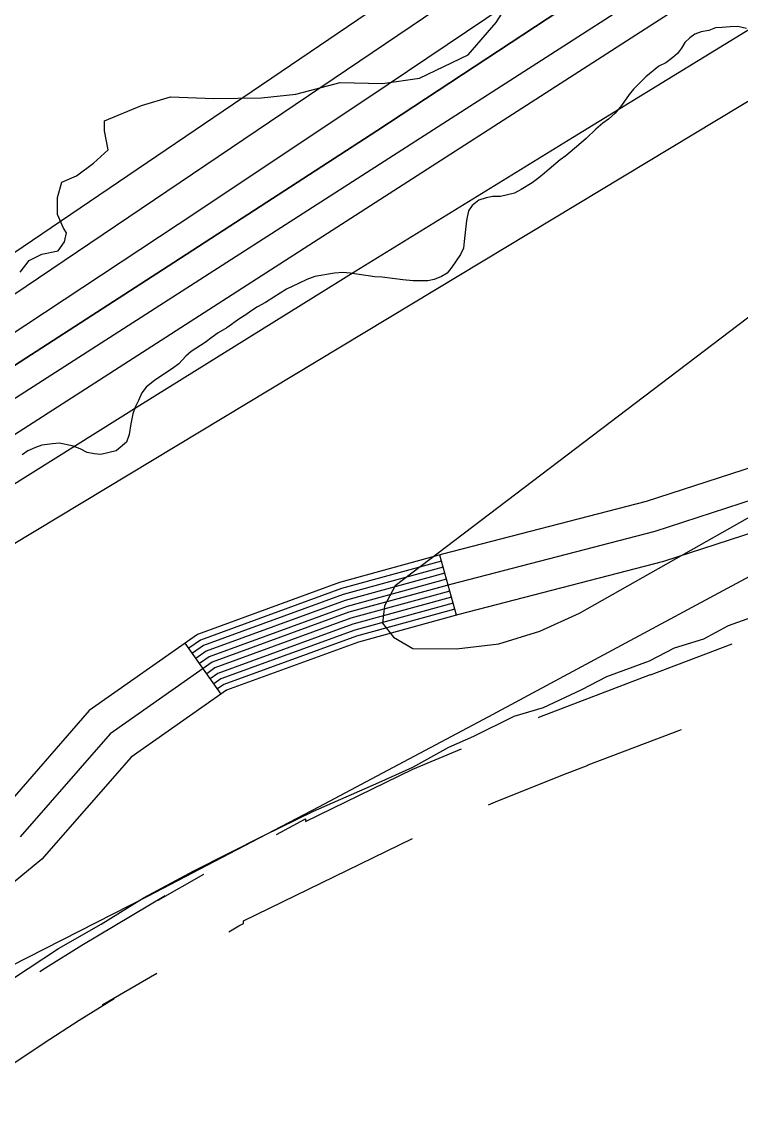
# Model space of a CAD drawing. Extents: x 3161665 to 3199565, y 885729 to 911164.
# Drawn here: x 3188569 to 3188915, y 908127 to 908659 of the extents above; entities that cross this region are included whole.
import ezdxf

# ---------------------------------------------------------------- set-up
doc = ezdxf.new("R2010")
doc.units = 0
for name, color, linetype in [('V-RIVR-EDGE', 7, 'Continuous'), ('V-ROAD-CNTR', 7, 'Continuous'), ('V-SITE-VEGE', 7, 'Continuous'), ('V-TOPO-DPTH', 7, 'Continuous'), ('V-TOPO-MAJR', 7, 'Continuous'), ('V-TOPO-MINR', 7, 'Continuous'), ('V-TOPO-WATR', 7, 'Continuous')]:
    doc.layers.add(name, color=color, linetype=linetype)

msp = doc.modelspace()

# ---------------------------------------------------------------- linework, layer by layer
at = {"layer": 'V-RIVR-EDGE'}
msp.add_lwpolyline([(3188567.9, 908538.21), (3188572.26, 908543.85), (3188578.35, 908546.88), (3188586.18, 908548.6), (3188589.23, 908552.94), (3188590.11, 908557.28), (3188588.81, 908559.46), (3188585.79, 908565.99), (3188585.81, 908574.24), (3188588, 908581.63), (3188594.96, 908584.65), (3188603.24, 908590.72), (3188610.21, 908597.22), (3188608.49, 908606.36), (3188608.5, 908611.14), (3188626.34, 908618.48), (3188640.26, 908622.79), (3188661.12, 908621.87), (3188684.16, 908622.25), (3188700.69, 908623.95), (3188722, 908629.55), (3188742.43, 908629.06), (3188760.26, 908631.63), (3188783.76, 908642.87), (3188797.27, 908658.48), (3188812.98, 908683.22)], dxfattribs=at)
at = {"layer": 'V-ROAD-CNTR'}
for p, q in [((3188778.02, 908373.09), (3188770.06, 908402.01)), ((3188664.64, 908335.05), (3188647.4, 908359.61))]:
    msp.add_line(p, q, dxfattribs=at)
for points in [[(3189487.45, 908591.89), (3189375.22, 908577.68), (3189311.6, 908566.63), (3189262.06, 908555.15), (3189218.72, 908542.69), (3189168.39, 908522.39), (3189128.98, 908497.57), (3189095.97, 908478.81), (3189057.12, 908467.58), (3188949.66, 908438.02), (3188873.65, 908413.34), (3188775.27, 908387.89), (3188726.29, 908374.42), (3188660.32, 908350.35), (3188611.21, 908315.87), (3188567.85, 908266.31)], [(3189489.27, 908577), (3189377.45, 908562.84), (3189314.58, 908551.92), (3189265.83, 908540.63), (3189223.61, 908528.49), (3189175.24, 908508.98), (3189136.68, 908484.7), (3189101.83, 908464.89), (3189061.19, 908453.15), (3188953.96, 908423.65), (3188877.85, 908398.94), (3188779.14, 908373.4), (3188730.85, 908360.11), (3188667.32, 908336.94), (3188621.31, 908304.64), (3188578.33, 908255.5), (3188540.47, 908224.39)], [(3189064.64, 908485.37), (3189053.05, 908482.02), (3188945.35, 908452.39), (3188869.45, 908427.75), (3188771.4, 908402.38), (3188721.72, 908388.72), (3188653.33, 908363.77), (3188601.11, 908327.11), (3188557.38, 908277.11), (3188522.44, 908248.41), (3188464.82, 908209.03), (3188410.6, 908168.75), (3188328.1, 908108.19), (3188286.29, 908084.05), (3188248.65, 908063.54), (3188196.89, 908036.06), (3188120.09, 908005.34), (3188055.82, 907978.99), (3187988.46, 907946.39)], [(3188770.85, 908399.12), (3188722.63, 908385.86), (3188654.73, 908361.08), (3188649.12, 908357.15)], [(3188771.65, 908396.23), (3188723.55, 908383), (3188656.13, 908358.4), (3188650.85, 908354.7)], [(3188772.44, 908393.34), (3188724.46, 908380.14), (3188657.53, 908355.72), (3188652.57, 908352.24)], [(3188773.24, 908390.45), (3188725.37, 908377.28), (3188658.92, 908353.04), (3188654.29, 908349.79)], [(3188774.04, 908387.55), (3188726.29, 908374.42), (3188660.32, 908350.35), (3188656.02, 908347.33)], [(3188774.83, 908384.66), (3188727.2, 908371.56), (3188661.72, 908347.67), (3188657.74, 908344.87)], [(3188775.63, 908381.77), (3188728.11, 908368.7), (3188663.12, 908344.99), (3188659.46, 908342.42)], [(3188776.42, 908378.87), (3188729.03, 908365.84), (3188664.52, 908342.31), (3188661.19, 908339.96)], [(3188777.22, 908375.98), (3188729.94, 908362.97), (3188665.92, 908339.62), (3188662.91, 908337.51)], [(3188817.57, 908323.74), (3188818.3, 908324.04), (3188871.59, 908344.52), (3188871.59, 908344.38), (3188910.86, 908359.22)], [(3188793.5, 908281.66), (3188796.91, 908283.09), (3188829.29, 908296.12), (3188841.59, 908300.85), (3188841.59, 908300.99), (3188886.57, 908317.97)], [(3188691.44, 908267.39), (3188705.41, 908274.98), (3188705.41, 908273.74), (3188757.07, 908298.9), (3188780.49, 908308.73)], [(3188668.36, 908220.59), (3188673.29, 908223.38), (3188675.41, 908224.53), (3188675.41, 908225.77), (3188756.94, 908265.47)], [(3188577.32, 908201.42), (3188580.15, 908203.25), (3188597.54, 908214.07), (3188637.69, 908238.1), (3188637.69, 908237.79), (3188634.38, 908235.85), (3188656.32, 908248.25)], [(3188560.14, 908154.05), (3188562.9, 908155.96), (3188579.46, 908167.09), (3188596.22, 908177.92), (3188613.16, 908188.46), (3188607.69, 908185.18), (3188607.69, 908185.49), (3188633.67, 908200.68)]]:
    msp.add_lwpolyline(points, dxfattribs=at)
at = {"layer": 'V-SITE-VEGE'}
for p, q in [((3188895.91, 908653.97), (3188892.94, 908652.9)), ((3188899.6, 908654.67), (3188895.91, 908653.97)), ((3188902.93, 908655.92), (3188899.6, 908654.67)), ((3188906.07, 908656.07), (3188902.93, 908655.92)), ((3188909.94, 908656.39), (3188906.07, 908656.07)), ((3188913.63, 908656.53), (3188909.94, 908656.39)), ((3188917.86, 908655.56), (3188913.63, 908656.53)), ((3188888.1, 908648.9), (3188886.42, 908646.16)), ((3188890.53, 908651.08), (3188888.1, 908648.9)), ((3188892.94, 908652.9), (3188890.53, 908651.08)), ((3188884.54, 908643.6), (3188882.31, 908641.59)), ((3188886.42, 908646.16), (3188884.54, 908643.6)), ((3188875.62, 908637.43), (3188869.3, 908632.35)), ((3188878.96, 908639.05), (3188875.62, 908637.43)), ((3188882.31, 908641.59), (3188878.96, 908639.05)), ((3188869.3, 908632.35), (3188866.5, 908629.61)), ((3188866.5, 908629.61), (3188863.33, 908626.33)), ((3188861.27, 908623.77), (3188857.53, 908618.47)), ((3188863.33, 908626.33), (3188861.27, 908623.77)), ((3188857.53, 908618.47), (3188854.54, 908614.82)), ((3188851.37, 908611.9), (3188848.58, 908610.09)), ((3188854.54, 908614.82), (3188851.37, 908611.9)), ((3188845.23, 908607.18), (3188840.57, 908602.63)), ((3188848.58, 908610.09), (3188845.23, 908607.18)), ((3188840.57, 908602.63), (3188837.03, 908599.53)), ((3188837.03, 908599.53), (3188830.71, 908594.26)), ((3188828.1, 908592.45), (3188822.71, 908587.9)), ((3188830.71, 908594.26), (3188828.1, 908592.45)), ((3188820.47, 908585.9), (3188817.68, 908583.72)), ((3188822.71, 908587.9), (3188820.47, 908585.9)), ((3188814.52, 908581.36), (3188809.32, 908578.1)), ((3188817.68, 908583.72), (3188814.52, 908581.36)), ((3188792.32, 908574.06), (3188788.81, 908572.99)), ((3188795.64, 908574.76), (3188792.32, 908574.06)), ((3188799.33, 908574.71), (3188795.64, 908574.76)), ((3188805.98, 908576.3), (3188799.33, 908574.71)), ((3188809.32, 908578.1), (3188805.98, 908576.3)), ((3188785.64, 908570.45), (3188783.95, 908567.88)), ((3188788.81, 908572.99), (3188785.64, 908570.45)), ((3188782.98, 908563.1), (3188781.75, 908552.98)), ((3188783.95, 908567.88), (3188782.98, 908563.1)), ((3188781.75, 908552.98), (3188781.53, 908549.85)), ((3188781.53, 908549.85), (3188780.02, 908546.73)), ((3188780.02, 908546.73), (3188775.9, 908540.7)), ((3188719.28, 908537.84), (3188709.85, 908536.11)), ((3188723.33, 908538.17), (3188719.28, 908537.84)), ((3188726.83, 908537.76), (3188723.33, 908538.17)), ((3188738.79, 908535.96), (3188726.83, 908537.76)), ((3188770.87, 908536.15), (3188767.35, 908534.71)), ((3188773.65, 908537.77), (3188770.87, 908536.15)), ((3188775.9, 908540.7), (3188773.65, 908537.77)), ((3188701.89, 908532.88), (3188696.15, 908530)), ((3188705.97, 908534.68), (3188701.89, 908532.88)), ((3188709.85, 908536.11), (3188705.97, 908534.68)), ((3188742.29, 908535.92), (3188738.79, 908535.96)), ((3188752.23, 908534.52), (3188742.29, 908535.92)), ((3188757.21, 908534.09), (3188752.23, 908534.52)), ((3188764.21, 908534.01), (3188757.21, 908534.09)), ((3188767.35, 908534.71), (3188764.21, 908534.01)), ((3188690.02, 908526.2), (3188686.12, 908523.66)), ((3188696.15, 908530), (3188690.02, 908526.2)), ((3188682.22, 908521.5), (3188679.07, 908519.5)), ((3188686.12, 908523.66), (3188682.22, 908521.5)), ((3188673.68, 908515.88), (3188667.36, 908511.53)), ((3188676.65, 908517.69), (3188673.68, 908515.88)), ((3188679.07, 908519.5), (3188676.65, 908517.69)), ((3188667.36, 908511.53), (3188663.28, 908508.99)), ((3188656.96, 908504.46), (3188650.27, 908500.11)), ((3188660.31, 908507), (3188656.96, 908504.46)), ((3188663.28, 908508.99), (3188660.31, 908507)), ((3188650.27, 908500.11), (3188647.67, 908497.74)), ((3188644.31, 908494.1), (3188641.33, 908491.92)), ((3188647.67, 908497.74), (3188644.31, 908494.1)), ((3188641.33, 908491.92), (3188632.79, 908486.3)), ((3188632.79, 908486.3), (3188628.51, 908482.85)), ((3188626.45, 908480.11), (3188624.93, 908476.44)), ((3188628.51, 908482.85), (3188626.45, 908480.11)), ((3188623.24, 908473.32), (3188622.09, 908470.02)), ((3188624.93, 908476.44), (3188623.24, 908473.32)), ((3188622.09, 908470.02), (3188621.12, 908465.24)), ((3188621.12, 908465.24), (3188620.32, 908460.09)), ((3188619.17, 908456.41), (3188614.15, 908452.23)), ((3188620.32, 908460.09), (3188619.17, 908456.41)), ((3188571.56, 908452.17), (3188568.78, 908450.36)), ((3188575.27, 908453.78), (3188571.56, 908452.17)), ((3188578.23, 908454.86), (3188575.27, 908453.78)), ((3188583.4, 908455.53), (3188578.23, 908454.86)), ((3188586.72, 908455.86), (3188583.4, 908455.53)), ((3188592.98, 908454.69), (3188586.72, 908455.86)), ((3188596.83, 908453.17), (3188592.98, 908454.69)), ((3188600.13, 908451.47), (3188596.83, 908453.17)), ((3188603.44, 908450.69), (3188600.13, 908451.47)), ((3188610.82, 908451.35), (3188606.75, 908450.47)), ((3188614.15, 908452.23), (3188610.82, 908451.35)), ((3188606.75, 908450.47), (3188603.44, 908450.69)), ((3188909.2, 908368.01), (3188929.84, 908375.43)), ((3188897.23, 908361.61), (3188909.2, 908368.01)), ((3188883.12, 908357.39), (3188897.23, 908361.61)), ((3188871.15, 908350.99), (3188883.12, 908357.39)), ((3188850.52, 908343.58), (3188871.15, 908350.99)), ((3188838.55, 908337.18), (3188850.52, 908343.58)), ((3188820.07, 908328.66), (3188838.55, 908337.18)), ((3188786.38, 908314.85), (3188805.95, 908324.44)), ((3188805.95, 908324.44), (3188820.07, 908328.66)), ((3188774.42, 908309.53), (3188786.38, 908314.85)), ((3188757.02, 908299.92), (3188774.42, 908309.53)), ((3188740.71, 908292.47), (3188757.02, 908299.92)), ((3188709.19, 908278.65), (3188740.71, 908292.47)), ((3188685.26, 908266.93), (3188709.19, 908278.65)), ((3188651.55, 908249.87), (3188685.26, 908266.93)), ((3188627.62, 908237.07), (3188651.55, 908249.87)), ((3188606.94, 908224.23), (3188627.62, 908237.07)), ((3188586.27, 908212.49), (3188606.94, 908224.23)), ((3188556.87, 908193.23), (3188586.27, 908212.49))]:
    msp.add_line(p, q, dxfattribs=at)
at = {"layer": 'V-TOPO-DPTH'}
for points in [[(3189839.97, 909317.74), (3189907.85, 909317.76), (3189168.84, 908891.84), (3189153.54, 908881.74), (3189138.26, 908871.61), (3189123, 908861.44), (3189107.75, 908851.26), (3188939.28, 908738.46), (3188839.6, 908672.18), (3188739.63, 908606.33), (3188639.25, 908541.13), (3188538.59, 908476.34), (3188240.71, 908285.99), (3188213.87, 908268.79), (3188187.07, 908251.56), (3188160.31, 908234.26), (3188133.57, 908216.91), (3187311.4, 907607.73)], [(3187358.84, 907677.1), (3188099.93, 908225.08), (3188137.11, 908248.75), (3188174.29, 908272.39), (3188211.51, 908295.98), (3188248.74, 908319.55), (3188274.03, 908335.53), (3188323.77, 908367.29), (3188373.31, 908399.35), (3188422.57, 908431.86), (3188471.62, 908464.67), (3189058.96, 908861.36), (3189089.02, 908881.65), (3189119.08, 908901.92), (3189149.16, 908922.17), (3189179.24, 908942.41), (3189305.47, 909027.28), (3189839.97, 909317.74), (3188014.65, 909322.79)], [(3187358.84, 907677.1), (3188099.93, 908225.08), (3188137.11, 908248.75), (3188174.29, 908272.39), (3188211.51, 908295.98), (3188248.74, 908319.55), (3188274.03, 908335.53), (3188323.77, 908367.29), (3188373.31, 908399.35), (3188422.57, 908431.86), (3188471.62, 908464.67), (3189058.96, 908861.36), (3189089.02, 908881.65), (3189119.08, 908901.92), (3189149.16, 908922.17), (3189179.24, 908942.41), (3189305.47, 909027.28), (3189839.97, 909317.74)]]:
    msp.add_lwpolyline(points, dxfattribs=at)
at = {"layer": 'V-TOPO-MAJR'}
msp.add_lwpolyline([(3187297.24, 907549.15), (3188101.28, 908138.9), (3188111.78, 908146.82), (3188122.57, 908154.37), (3188195.72, 908202.78), (3188203.3, 908207.76), (3188210.89, 908212.71), (3188218.52, 908217.61), (3188226.16, 908222.49), (3188417.92, 908343.91), (3188521.6, 908409.24), (3188625.48, 908474.27), (3188729.63, 908538.85), (3188833.97, 908603.12), (3189122.65, 908780.07)], dxfattribs=at)
at = {"layer": 'V-TOPO-MINR'}
for points in [[(3187311.4, 907607.73), (3188133.57, 908216.91), (3188160.31, 908234.26), (3188187.07, 908251.56), (3188213.87, 908268.79), (3188240.71, 908285.99), (3188538.59, 908476.34), (3188639.25, 908541.13), (3188739.63, 908606.33), (3188839.6, 908672.18), (3188939.28, 908738.46), (3189107.75, 908851.26), (3189123, 908861.44), (3189138.26, 908871.61), (3189153.54, 908881.74), (3189168.84, 908891.84), (3189907.85, 909317.76)], [(3187416.49, 907694.23), (3188115.88, 908221.15), (3188148.1, 908241.86), (3188180.34, 908262.53), (3188212.61, 908283.15), (3188244.91, 908303.73), (3188366.49, 908381.05), (3188459.36, 908440.61), (3188551.92, 908500.65), (3188644.02, 908561.4), (3188735.81, 908622.62), (3189083.34, 908856.34), (3189106, 908871.56), (3189128.67, 908886.76), (3189151.37, 908901.93), (3189174.07, 908917.08), (3189871.82, 909317.84)], [(3187923.15, 908136.69), (3188167.4, 908280.03), (3188168.21, 908280.51), (3188170.61, 908281.98), (3188185.74, 908291.48), (3188194.06, 908296.77), (3188202.36, 908302.13), (3188210.59, 908307.56), (3188218.79, 908313.06), (3189034.62, 908866.34), (3189072.05, 908891.72), (3189109.48, 908917.09), (3189146.92, 908942.45), (3189184.37, 908967.81), (3189797.72, 909318.02)], [(3187306.59, 907587.71), (3188152.79, 908212.43), (3188173.59, 908226.03), (3188194.41, 908239.59), (3188215.28, 908253.08), (3188236.17, 908266.52), (3188832.1, 908648.78), (3188885.03, 908682.93), (3188937.84, 908717.26), (3188990.46, 908751.86), (3189042.97, 908786.66), (3189132.2, 908846.12), (3189140.01, 908851.3), (3189147.84, 908856.47), (3189155.68, 908861.61), (3189163.53, 908866.73), (3189212.69, 908898.67), (3189242.93, 908915.79), (3189274.2, 908930.32), (3189306.99, 908940.96), (3189328.54, 908946.08)], [(3187301.87, 907568.19), (3188173.37, 908207.74), (3188187.82, 908217.25), (3188202.29, 908226.73), (3188216.8, 908236.16), (3188231.33, 908245.55), (3189143.08, 908831.97)], [(3187292.69, 907530.59), (3188204.27, 908187.22), (3188206.07, 908188.87), (3188207.86, 908190.53), (3188210.68, 908192.85), (3188211.68, 908193.55), (3188218.13, 908197.82), (3188220.16, 908199.14), (3188220.84, 908199.57), (3188235.96, 908209.04), (3188244.22, 908214.19), (3188252.49, 908219.31), (3188260.8, 908224.38), (3188269.12, 908229.42), (3189164.09, 908768.84)], [(3189207.67, 908736.07), (3188748.47, 908387.18), (3188743.39, 908377.57), (3188742.44, 908369.13), (3188747.68, 908362.45), (3188757.04, 908356.93), (3188778.05, 908356.85), (3188798.54, 908359.25), (3188818.24, 908365.36), (3188837.42, 908373.95), (3189248.38, 908606.4), (3189269.58, 908618.46), (3189290.75, 908630.58), (3189311.86, 908642.8), (3189332.93, 908655.08), (3189336.96, 908657.44), (3189360.14, 908670.73)], [(3187908.94, 907839.51), (3188026.94, 907911.01), (3188251.29, 908044.94), (3188274.31, 908058.3), (3188297.53, 908071.29), (3188321.06, 908083.72), (3188344.8, 908095.77), (3188463.59, 908154.26), (3188546.65, 908195.71), (3188629.4, 908237.76), (3188711.7, 908280.69), (3188793.69, 908324.22), (3189294.58, 908593.57), (3189301.88, 908597.5), (3189309.18, 908601.44), (3189316.46, 908605.39), (3189323.75, 908609.35), (3189331.08, 908613.23), (3189338.46, 908616.98), (3189345.94, 908620.55), (3189353.48, 908624), (3189401.87, 908645.41)]]:
    msp.add_lwpolyline(points, dxfattribs=at)
at = {"layer": 'V-TOPO-WATR'}
msp.add_lwpolyline([(3187358.84, 907677.1), (3188099.93, 908225.08), (3188137.11, 908248.75), (3188174.29, 908272.39), (3188211.51, 908295.98), (3188248.74, 908319.55), (3188274.03, 908335.53), (3188323.77, 908367.29), (3188373.31, 908399.35), (3188422.57, 908431.86), (3188471.62, 908464.67), (3189058.96, 908861.36), (3189089.02, 908881.65), (3189119.08, 908901.92), (3189149.16, 908922.17), (3189179.24, 908942.41), (3189305.47, 909027.28), (3189839.97, 909317.74)], dxfattribs=at)

doc.saveas('drawing.dxf')
